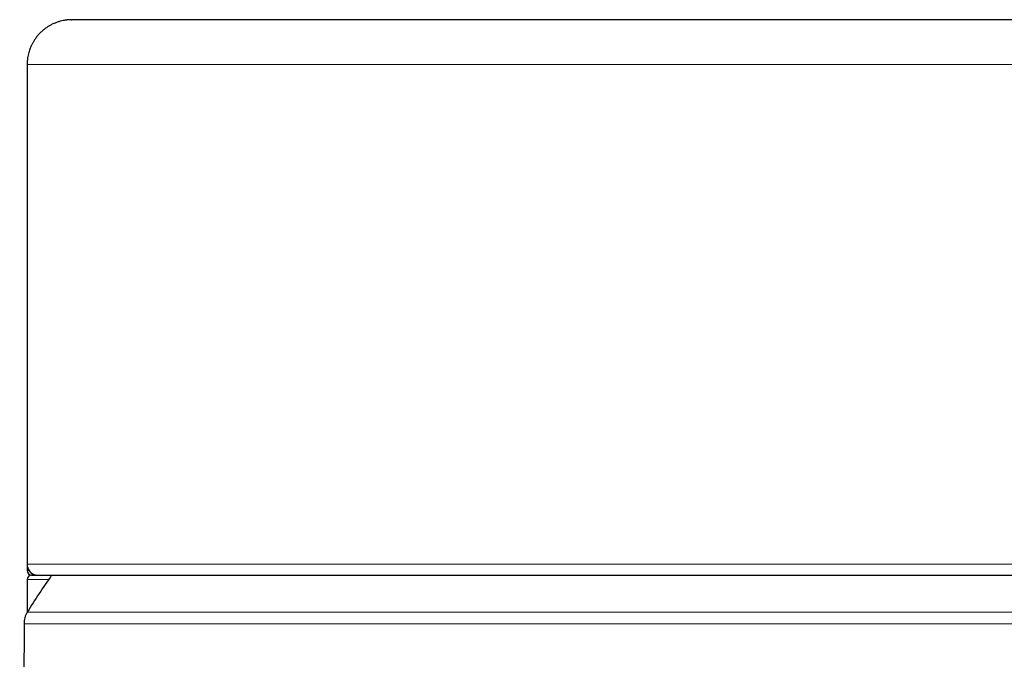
# Model space of a CAD drawing. Header units: millimetres. Extents: x 8 to 1023, y 12 to 832.
# Tile 614 of 656: x 794 to 838, y 608 to 637. Entities that reach past the tile are written whole.
import ezdxf

# ---------------------------------------------------------------- set-up
doc = ezdxf.new("R2010")
doc.units = ezdxf.units.MM

msp = doc.modelspace()

# ---------------------------------------------------------------- linework, layer by layer
at = {"color": 7, "linetype": 'Continuous', "lineweight": 30}
for p, q in [((796.664, 636.62), (796.691, 636.621)), ((794.691, 634.621), (794.691, 612.321)), ((794.691, 612.321), (794.691, 612.041)), ((794.691, 611.641), (794.691, 610.167)), ((794.891, 611.841), (795.093, 611.841)), ((795.054, 611.841), (794.891, 611.841)), ((795.1, 611.841), (795.075, 611.841)), ((795.087, 611.837), (795.117, 611.837)), ((794.555, 609.667), (794.362, 565.585))]:
    msp.add_line(p, q, dxfattribs=at)
at = {"color": 8, "linetype": 'Continuous', "lineweight": 0}
for p, q in [((794.691, 612.041), (794.778, 612.041)), ((795.654, 611.641), (794.691, 611.641)), ((794.701, 610.183), (843.182, 610.183)), ((843.328, 609.667), (794.555, 609.667))]:
    msp.add_line(p, q, dxfattribs=at)
at = {"color": 7, "linetype": 'Continuous', "lineweight": 30}
for centre, radius, start, end in [((795.191, 612.321), 0.5, 180, 255.6238), ((794.891, 612.041), 0.2, 180, 270), ((794.891, 611.641), 0.2, 90, 180), ((818.941, 595.385), 28.4, 144.6134, 148.5975), ((795.117, 612.031), 0.2, 255.6238, 275.9522), ((795.555, 609.662), 1, 148.5975, 179.75)]:
    msp.add_arc(centre, radius, start, end, dxfattribs=at)
for points, knots in [([(796.664, 636.621), (796.659, 636.621), (796.648, 636.621), (796.631, 636.62), (796.613, 636.62), (796.595, 636.619), (796.577, 636.618), (796.558, 636.617), (796.542, 636.615), (796.531, 636.614), (796.52, 636.614), (796.504, 636.612), (796.483, 636.61), (796.457, 636.607), (796.42, 636.602), (796.369, 636.595), (796.283, 636.579), (796.171, 636.553), (796.037, 636.511), (795.905, 636.46), (795.78, 636.401), (795.662, 636.335), (795.542, 636.257), (795.421, 636.166), (795.302, 636.059), (795.191, 635.943), (795.091, 635.819), (795.02, 635.715), (794.972, 635.635), (794.941, 635.582), (794.914, 635.529), (794.887, 635.475), (794.859, 635.414), (794.83, 635.341), (794.798, 635.254), (794.767, 635.153), (794.739, 635.038), (794.716, 634.909), (794.7, 634.769), (794.698, 634.672), (794.696, 634.621)], [0, 0, 0, 0, 0.0321199, 0.0600228, 0.0837381, 0.1033175, 0.1188601, 0.1305748, 0.137148, 0.1398843, 0.1423775, 0.1471907, 0.153973, 0.1608527, 0.1691144, 0.1867969, 0.2054617, 0.24486, 0.2863185, 0.3274273, 0.3674012, 0.4061809, 0.4447442, 0.4910463, 0.5372901, 0.5836021, 0.6298783, 0.6750237, 0.6930842, 0.7106921, 0.7278448, 0.7445408, 0.7631824, 0.7859625, 0.8127641, 0.843432, 0.8777659, 0.9155159, 0.9563793, 1, 1, 1, 1]), ([(838.266, 636.621), (838.156, 636.621), (837.937, 636.621), (837.587, 636.621), (837.222, 636.621), (836.841, 636.621), (836.445, 636.621), (836.034, 636.621), (835.62, 636.621), (835.204, 636.621), (834.79, 636.621), (834.364, 636.621), (833.926, 636.621), (833.477, 636.621), (833.018, 636.621), (832.549, 636.621), (832.07, 636.621), (831.581, 636.621), (831.083, 636.621), (830.577, 636.621), (830.072, 636.621), (829.569, 636.621), (829.069, 636.621), (828.563, 636.621), (828.051, 636.621), (827.53, 636.621), (827.002, 636.621), (826.466, 636.621), (825.925, 636.621), (825.38, 636.621), (824.83, 636.621), (824.277, 636.621), (823.72, 636.621), (823.15, 636.621), (822.569, 636.621), (821.977, 636.621), (821.382, 636.621), (820.786, 636.621), (820.188, 636.621), (819.589, 636.621), (818.99, 636.621), (818.391, 636.621), (817.792, 636.621), (817.194, 636.621), (816.597, 636.621), (816.014, 636.621), (815.443, 636.621), (814.887, 636.621), (814.332, 636.621), (813.781, 636.621), (813.204, 636.621), (812.603, 636.621), (811.98, 636.621), (811.362, 636.621), (810.75, 636.621), (810.146, 636.621), (809.549, 636.621), (808.977, 636.621), (808.43, 636.621), (807.905, 636.621), (807.389, 636.621), (806.881, 636.621), (806.382, 636.621), (805.892, 636.621), (805.411, 636.621), (804.941, 636.621), (804.48, 636.621), (804.03, 636.621), (803.59, 636.621), (803.17, 636.621), (802.769, 636.621), (802.387, 636.621), (802.014, 636.621), (801.653, 636.621), (801.285, 636.621), (800.911, 636.621), (800.535, 636.621), (800.176, 636.621), (799.832, 636.621), (799.505, 636.621), (799.195, 636.621), (798.91, 636.621), (798.649, 636.621), (798.41, 636.621), (798.187, 636.621), (797.978, 636.621), (797.784, 636.621), (797.606, 636.621), (797.443, 636.621), (797.296, 636.621), (797.165, 636.621), (797.05, 636.621), (796.951, 636.621), (796.869, 636.621), (796.803, 636.621), (796.753, 636.621), (796.718, 636.621), (796.695, 636.621), (796.693, 636.621), (796.691, 636.621)], [0, 0, 0, 0, 0.0111996, 0.0223996, 0.0335998, 0.0448002, 0.0560007, 0.0672011, 0.0784015, 0.0886683, 0.0989351, 0.1092017, 0.1194682, 0.1297347, 0.1400014, 0.1502684, 0.1605356, 0.1708029, 0.1810703, 0.1913376, 0.2016048, 0.211285, 0.2209648, 0.2306444, 0.2403236, 0.2500025, 0.2598014, 0.2696004, 0.2793998, 0.2891996, 0.2989998, 0.3088004, 0.3186014, 0.3284026, 0.3386706, 0.3489385, 0.3592063, 0.3694738, 0.3797409, 0.3900077, 0.4002741, 0.4105404, 0.4208066, 0.4310731, 0.4413398, 0.4516067, 0.4612873, 0.470968, 0.4806487, 0.4903294, 0.5000099, 0.5112101, 0.5224098, 0.5336091, 0.5448079, 0.5560066, 0.5672053, 0.5784044, 0.5886707, 0.5989374, 0.6092045, 0.6194719, 0.6297394, 0.6400069, 0.6502743, 0.6605415, 0.6708082, 0.6810747, 0.6913407, 0.7016066, 0.711286, 0.7209658, 0.7306458, 0.740326, 0.7500062, 0.7612063, 0.7724062, 0.7836059, 0.7948053, 0.8060047, 0.8172041, 0.8284037, 0.8386702, 0.8489368, 0.8592034, 0.86947, 0.8797365, 0.8900029, 0.9002691, 0.9105353, 0.9208015, 0.9310679, 0.9413344, 0.9516011, 0.9612811, 0.9709611, 0.9806409, 0.9903206, 1, 1, 1, 1]), ([(845.21, 636.621), (845.112, 636.621), (844.914, 636.621), (844.618, 636.621), (844.323, 636.621), (844.028, 636.621), (843.737, 636.621), (843.45, 636.621), (843.168, 636.621), (842.888, 636.621), (842.595, 636.621), (842.288, 636.621), (841.969, 636.621), (841.656, 636.621), (841.349, 636.621), (841.049, 636.621), (840.755, 636.621), (840.469, 636.621), (840.191, 636.621), (839.923, 636.621), (839.665, 636.621), (839.418, 636.621), (839.188, 636.621), (838.975, 636.621), (838.779, 636.621), (838.596, 636.621), (838.428, 636.621), (838.32, 636.621), (838.266, 636.621)], [0, 0, 0, 0, 0.035128, 0.070254, 0.105364, 0.140476, 0.17561, 0.21013, 0.244648, 0.279143, 0.313619, 0.354655, 0.395697, 0.436755, 0.477832, 0.518926, 0.56003, 0.601124, 0.642195, 0.683239, 0.724262, 0.765286, 0.806341, 0.845101, 0.88387, 0.922595, 0.961261, 1, 1, 1, 1]), ([(795.096, 611.832), (795.097, 611.832), (795.1, 611.831), (795.11, 611.831), (795.123, 611.831), (795.14, 611.831), (795.16, 611.831), (795.182, 611.831), (795.206, 611.831), (795.232, 611.831), (795.261, 611.831), (795.292, 611.83), (795.322, 611.83), (795.341, 611.83), (795.348, 611.83)], [0, 0, 0, 0, 0.10405, 0.204267, 0.300688, 0.393343, 0.482261, 0.565977, 0.646134, 0.722751, 0.795844, 0.878285, 0.955775, 1, 1, 1, 1]), ([(795.133, 611.833), (795.136, 611.833), (795.146, 611.832), (795.167, 611.832), (795.197, 611.831), (795.228, 611.831), (795.259, 611.831), (795.291, 611.831), (795.324, 611.83), (795.356, 611.83), (795.388, 611.83), (795.418, 611.83), (795.448, 611.83), (795.476, 611.83), (795.505, 611.83), (795.556, 611.83), (795.632, 611.83), (795.74, 611.83), (795.857, 611.83), (795.995, 611.83), (796.157, 611.83), (796.348, 611.83), (796.555, 611.83), (796.778, 611.83), (797.016, 611.83), (797.269, 611.83), (797.535, 611.83), (797.814, 611.83), (798.104, 611.83), (798.408, 611.83), (798.726, 611.83), (799.057, 611.83), (799.401, 611.83), (799.758, 611.83), (800.134, 611.831), (800.53, 611.831), (800.945, 611.831), (801.373, 611.831), (801.816, 611.831), (802.27, 611.831), (802.73, 611.831), (803.193, 611.831), (803.658, 611.831), (804.132, 611.83), (804.617, 611.83), (805.11, 611.83), (805.613, 611.83), (806.125, 611.83), (806.655, 611.83), (807.203, 611.83), (807.769, 611.83), (808.343, 611.83), (808.925, 611.83), (809.513, 611.83), (810.098, 611.83), (810.679, 611.83), (811.256, 611.83), (811.838, 611.83), (812.424, 611.83), (813.015, 611.83), (813.61, 611.83), (814.209, 611.83), (814.821, 611.83), (815.446, 611.83), (816.085, 611.83), (816.725, 611.831), (817.368, 611.831), (818.012, 611.831), (818.646, 611.831), (819.271, 611.831), (819.885, 611.831), (820.498, 611.831), (821.111, 611.831), (821.721, 611.831), (822.33, 611.83), (822.937, 611.83), (823.55, 611.83), (824.17, 611.83), (824.795, 611.83), (825.416, 611.83), (826.032, 611.83), (826.643, 611.83), (827.238, 611.83), (827.818, 611.83), (828.384, 611.83), (828.943, 611.83), (829.497, 611.83), (830.044, 611.83), (830.585, 611.83), (831.118, 611.83), (831.651, 611.83), (832.184, 611.83), (832.714, 611.83), (833.234, 611.83), (833.742, 611.83), (834.239, 611.831), (834.717, 611.831), (835.178, 611.831), (835.62, 611.831), (836.053, 611.831), (836.474, 611.831), (836.885, 611.831), (837.284, 611.831), (837.671, 611.83), (838.052, 611.83), (838.424, 611.83), (838.787, 611.83), (839.135, 611.83), (839.468, 611.83), (839.786, 611.83), (840.086, 611.83), (840.369, 611.83), (840.635, 611.83), (840.887, 611.83), (841.124, 611.83), (841.345, 611.83), (841.55, 611.83), (841.721, 611.83), (841.863, 611.83), (841.98, 611.83), (842.064, 611.83), (842.121, 611.83), (842.154, 611.83), (842.188, 611.83), (842.223, 611.83), (842.261, 611.83), (842.3, 611.83), (842.342, 611.83), (842.385, 611.83), (842.429, 611.83), (842.473, 611.831), (842.518, 611.831), (842.562, 611.831), (842.604, 611.831), (842.637, 611.832), (842.654, 611.832), (842.659, 611.832)], [0, 0, 0, 0, 0.001216, 0.005511, 0.0096, 0.013416, 0.017036, 0.020461, 0.02369, 0.026785, 0.029679, 0.032372, 0.034864, 0.037196, 0.039504, 0.041802, 0.048921, 0.055944, 0.062874, 0.069713, 0.078538, 0.087368, 0.096207, 0.105059, 0.113928, 0.12279, 0.131639, 0.140302, 0.14896, 0.157614, 0.166268, 0.174922, 0.183574, 0.192228, 0.200884, 0.209957, 0.219039, 0.228131, 0.237234, 0.246353, 0.255454, 0.26412, 0.272771, 0.281409, 0.290041, 0.298672, 0.307306, 0.315952, 0.32462, 0.333717, 0.342824, 0.351936, 0.361043, 0.370137, 0.379214, 0.387864, 0.396507, 0.405146, 0.413779, 0.422413, 0.431052, 0.4397, 0.448358, 0.45744, 0.46653, 0.475626, 0.484726, 0.493825, 0.502918, 0.511596, 0.52027, 0.52894, 0.537607, 0.546273, 0.55494, 0.563605, 0.57227, 0.581346, 0.590422, 0.599497, 0.608567, 0.617631, 0.626688, 0.635328, 0.643962, 0.652611, 0.661277, 0.669954, 0.678639, 0.687329, 0.696018, 0.705118, 0.714206, 0.723275, 0.732333, 0.741382, 0.750427, 0.759063, 0.767705, 0.776358, 0.785033, 0.793722, 0.802419, 0.811119, 0.819813, 0.828907, 0.837976, 0.847027, 0.856074, 0.865123, 0.874174, 0.882997, 0.891833, 0.900688, 0.909558, 0.918417, 0.927265, 0.936046, 0.94238, 0.948637, 0.954819, 0.956883, 0.958939, 0.961021, 0.963301, 0.9658, 0.96852, 0.971461, 0.974621, 0.978003, 0.981605, 0.985429, 0.989474, 0.993741, 0.99823, 1, 1, 1, 1])]:
    msp.add_open_spline(points, degree=3, knots=knots, dxfattribs=at)
at = {"color": 8, "linetype": 'Continuous', "lineweight": 0}
for points, knots in [([(840.002, 634.621), (839.778, 634.621), (839.329, 634.621), (838.577, 634.621), (837.768, 634.621), (836.897, 634.621), (835.97, 634.621), (834.992, 634.621), (833.968, 634.621), (832.904, 634.621), (831.802, 634.621), (830.665, 634.621), (829.494, 634.621), (828.294, 634.621), (827.066, 634.621), (825.813, 634.621), (824.538, 634.621), (823.243, 634.621), (821.931, 634.621), (820.605, 634.621), (819.268, 634.621), (817.93, 634.621), (816.598, 634.621), (815.278, 634.621), (813.975, 634.621), (812.69, 634.621), (811.425, 634.621), (810.185, 634.621), (808.97, 634.621), (807.785, 634.621), (806.631, 634.621), (805.511, 634.621), (804.428, 634.621), (803.385, 634.621), (802.384, 634.621), (801.431, 634.621), (800.532, 634.621), (799.693, 634.621), (798.914, 634.621), (798.197, 634.621), (797.543, 634.621), (796.954, 634.621), (796.43, 634.621), (795.972, 634.621), (795.581, 634.621), (795.26, 634.621), (795.007, 634.621), (794.827, 634.621), (794.724, 634.621), (794.71, 634.621), (794.705, 634.621)], [0, 0, 0, 0, 0.020912, 0.04188, 0.062922, 0.084057, 0.105303, 0.12652, 0.147627, 0.168647, 0.189597, 0.210497, 0.231362, 0.25221, 0.273057, 0.293919, 0.314814, 0.335758, 0.35677, 0.377867, 0.399071, 0.420327, 0.441474, 0.462526, 0.483501, 0.504418, 0.525295, 0.546149, 0.566995, 0.587851, 0.608732, 0.629656, 0.65064, 0.671703, 0.692864, 0.714125, 0.735313, 0.756397, 0.777398, 0.798335, 0.819224, 0.840083, 0.860929, 0.881779, 0.902648, 0.923553, 0.944512, 0.965542, 0.986664, 1, 1, 1, 1]), ([(794.691, 612.321), (794.699, 612.321), (794.714, 612.321), (794.834, 612.321), (795.024, 612.321), (795.29, 612.321), (795.629, 612.321), (796.041, 612.321), (796.523, 612.321), (797.075, 612.321), (797.696, 612.321), (798.384, 612.321), (799.138, 612.321), (799.958, 612.321), (800.841, 612.321), (801.785, 612.321), (802.783, 612.321), (803.83, 612.321), (804.92, 612.321), (806.051, 612.321), (807.219, 612.321), (808.421, 612.321), (809.655, 612.321), (810.918, 612.321), (812.208, 612.321), (813.52, 612.321), (814.853, 612.321), (816.203, 612.321), (817.568, 612.321), (818.941, 612.321), (820.315, 612.321), (821.68, 612.321), (823.03, 612.321), (824.363, 612.321), (825.675, 612.321), (826.964, 612.321), (828.227, 612.321), (829.462, 612.321), (830.664, 612.321), (831.832, 612.321), (832.962, 612.321), (834.052, 612.321), (835.099, 612.321), (836.098, 612.321), (837.042, 612.321), (837.925, 612.321), (838.744, 612.321), (839.499, 612.321), (840.187, 612.321), (840.807, 612.321), (841.36, 612.321), (841.842, 612.321), (842.253, 612.321), (842.593, 612.321), (842.859, 612.321), (843.049, 612.321), (843.169, 612.321), (843.184, 612.321), (843.191, 612.321)], [0, 0, 0, 0, 0.018061, 0.036026, 0.053911, 0.071736, 0.089515, 0.107265, 0.124999, 0.142734, 0.160483, 0.178262, 0.196086, 0.213972, 0.231936, 0.249996, 0.268057, 0.286021, 0.303907, 0.321732, 0.339512, 0.357262, 0.374997, 0.392733, 0.410483, 0.428263, 0.446088, 0.463974, 0.481939, 0.5, 0.518061, 0.536026, 0.553911, 0.571736, 0.589515, 0.607265, 0.624999, 0.642734, 0.660483, 0.678262, 0.696086, 0.713972, 0.731936, 0.749996, 0.768057, 0.786021, 0.803907, 0.821732, 0.839512, 0.857262, 0.874997, 0.892733, 0.910483, 0.928263, 0.946088, 0.963974, 0.981939, 1, 1, 1, 1]), ([(795.117, 611.837), (795.117, 611.837), (795.135, 611.837), (795.263, 611.837), (795.508, 611.837), (795.864, 611.837), (796.317, 611.837), (796.867, 611.837), (797.512, 611.837), (798.246, 611.837), (799.07, 611.837), (799.983, 611.837), (800.977, 611.837), (802.047, 611.837), (803.188, 611.837), (804.397, 611.837), (805.668, 611.837), (806.995, 611.837), (808.371, 611.837), (809.791, 611.837), (811.25, 611.837), (812.745, 611.837), (814.268, 611.837), (815.811, 611.837), (817.366, 611.837), (818.927, 611.837), (820.492, 611.837), (822.051, 611.837), (823.596, 611.837), (825.116, 611.837), (826.607, 611.837), (828.069, 611.837), (829.495, 611.837), (830.877, 611.837), (832.205, 611.837), (833.472, 611.837), (834.68, 611.837), (835.823, 611.837), (836.895, 611.837), (837.888, 611.837), (838.798, 611.837), (839.624, 611.837), (840.363, 611.837), (841.011, 611.837), (841.563, 611.837), (842.019, 611.837), (842.369, 611.837), (842.589, 611.837), (842.655, 611.837), (842.675, 611.837)], [0, 0, 0, 0, 0.000758, 0.022767, 0.044782, 0.066803, 0.088829, 0.110863, 0.132835, 0.154738, 0.176667, 0.198717, 0.220828, 0.242854, 0.264818, 0.286825, 0.30885, 0.330868, 0.352854, 0.374784, 0.396715, 0.418702, 0.440721, 0.462746, 0.484751, 0.506711, 0.528732, 0.550841, 0.572895, 0.594828, 0.616728, 0.63869, 0.660761, 0.682852, 0.704849, 0.726751, 0.7487, 0.770788, 0.79289, 0.814862, 0.836773, 0.858753, 0.880828, 0.902908, 0.924909, 0.946846, 0.968776, 0.99076, 1, 1, 1, 1])]:
    msp.add_open_spline(points, degree=3, knots=knots, dxfattribs=at)

doc.saveas('drawing.dxf')
